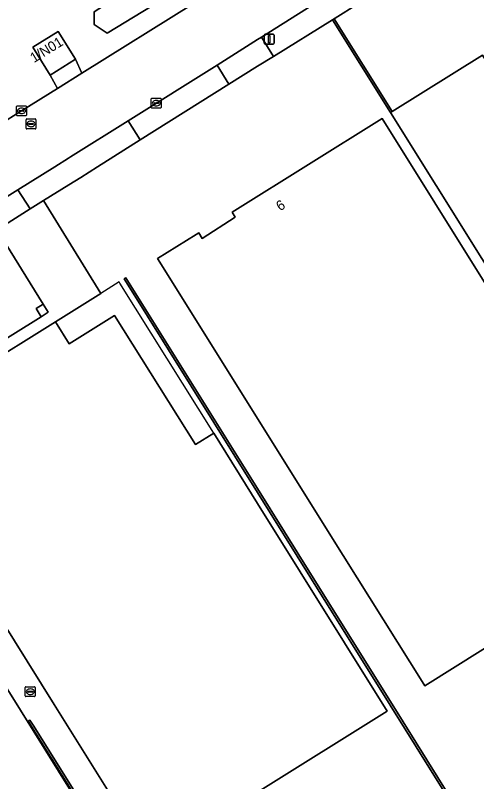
# Model space of a CAD drawing. Extents: x 158835 to 160077, y 386387 to 387778.
# Drawn here: x 158975.6 to 159022.1, y 387188 to 387265.3 of the extents above; entities that cross this region are included whole.
import ezdxf

# ---------------------------------------------------------------- set-up
doc = ezdxf.new("R2010")
doc.units = 0
for name, color, linetype in [('IMGEO_Berm_groen', 7, 'Continuous'), ('IMGEO_Erf', 7, 'Continuous'), ('IMGEO_Kolk', 7, 'Continuous'), ('IMGEO_Lichtmast', 7, 'Continuous'), ('IMGEO_Muur', 7, 'Continuous'), ('IMGEO_Pand', 7, 'Continuous'), ('IMGEO_Pand_nummerreeks', 7, 'Continuous'), ('IMGEO_Pand_overbouw', 7, 'Continuous'), ('IMGEO_Parkeervlak_open', 7, 'Continuous'), ('IMGEO_Rijbaan_lokaal_open', 7, 'Continuous'), ('IMGEO_Rioolput', 7, 'Continuous'), ('IMGEO_Voetpad_gesloten', 7, 'Continuous'), ('IMGEO_Voetpad_open', 7, 'Continuous'), ('IMGEO_Waterloop', 7, 'Continuous')]:
    doc.layers.add(name, color=color, linetype=linetype)

msp = doc.modelspace()

# ---------------------------------------------------------------- linework, layer by layer
at = {"layer": 'IMGEO_Berm_groen'}
msp.add_lwpolyline([(158983.551, 387264.347), (158983.533, 387265.636), (159000, 387276.237), (159001.344, 387277.102), (159018.792, 387288.304), (159019.313, 387287.525), (159020.446, 387288.259), (159021.051, 387287.274), (159019.612, 387286.457), (159019.989, 387285.128), (159016.844, 387283.334), (159003.445, 387274.808), (159000, 387272.709), (158984.842, 387263.472)], close=True, dxfattribs=at)
msp.add_lwpolyline([(158923.17, 387222.542), (158960.016, 387245.531), (158967.174, 387250), (158976.218, 387255.647), (158979.83, 387257.9), (158979.104, 387259.257), (158977.361, 387262.061), (158979.91, 387263.646), (158981.651, 387260.841), (158982.308, 387259.445), (158993.621, 387266.501), (159000, 387270.494), (159010.157, 387276.853), (159026.726, 387287.157)], dxfattribs=at)
at = {"layer": 'IMGEO_Erf'}
for points in [[(159024.387, 387275.376), (159018.717, 387271.848), (159007.554, 387264.801), (159001.594, 387261.138), (159000, 387260.137), (158997.118, 387258.327), (158988.176, 387252.709), (158983.863, 387250), (158982.185, 387248.946), (158980.975, 387248.186), (158978.419, 387246.599), (158984.224, 387237.249), (158979.641, 387234.393), (158981.022, 387232.178), (158985.599, 387235.034), (158993.741, 387222.013), (158995.582, 387223.162), (159000, 387216.082), (159013.068, 387195.142), (159000, 387186.991)], [(158989.092, 387180.491), (158979.517, 387195.826), (158962.223, 387223.541), (158956.459, 387232.898), (158954.004, 387231.35), (158953.527, 387231.049), (158948.159, 387227.697), (158940.551, 387222.946), (158891.198, 387192.115), (158891.037, 387192.025), (158890.88, 387191.93)], [(158906.578, 387188.843), (158935.571, 387206.956), (158935.452, 387207.147), (158936.983, 387208.103), (158942.82, 387211.747), (158943.925, 387212.437), (158944.041, 387212.263), (158942.932, 387211.567), (158937.447, 387208.128), (158938.375, 387206.673), (158941.418, 387208.563), (158943.495, 387205.18), (158942.561, 387204.559), (158943.339, 387203.354), (158946.731, 387205.461), (158946.789, 387205.368), (158948.346, 387206.339), (158961.06, 387214.272), (158959.991, 387215.978), (158961.922, 387217.189), (158959.117, 387221.672), (158959.482, 387221.903), (158987.617, 387176.814)]]:
    msp.add_lwpolyline(points, dxfattribs=at)
for points in [[(159007.554, 387264.801), (159007.734, 387264.907), (159013.552, 387255.592), (159022.66, 387261.273), (159023.724, 387259.589), (159026.472, 387261.326), (159025.391, 387263.042), (159025.82, 387263.182), (159026.069, 387262.783), (159027.511, 387263.4), (159029.307, 387263.697), (159031.118, 387263.544), (159032.805, 387262.897), (159034.274, 387261.82), (159035.45, 387260.434), (159036.445, 387258.933), (159044.495, 387245.983), (159054.617, 387229.699), (159036.56, 387218.419), (159013.39, 387255.491)], [(159008.636, 387210.843), (158989.921, 387240.764), (158993.833, 387243.194), (158994.078, 387243.346), (158994.421, 387242.794), (158997.734, 387244.916), (158997.433, 387245.443), (158997.697, 387245.608), (159012.547, 387254.88), (159039.445, 387211.842), (159016.851, 387197.709), (159016.756, 387197.862)], [(159000, 387169.325), (158994.546, 387165.921), (158976.881, 387194.159), (158977.066, 387194.26), (158977.453, 387193.651), (158986.619, 387178.959), (158994.595, 387166.176), (159000, 387169.55), (159021.395, 387182.907), (159013.379, 387195.752), (159005.277, 387208.734), (159000, 387217.191), (158986.637, 387238.605), (158986.57, 387238.714), (158986.739, 387238.831), (159000, 387217.582), (159005.453, 387208.844), (159013.554, 387195.862), (159021.674, 387182.851)]]:
    msp.add_lwpolyline(points, close=True, dxfattribs=at)
at = {"layer": 'IMGEO_Kolk'}
for p, q in [((158989.291, 387255.993), (158989.291, 387256.845)), ((158989.366, 387256.919), (158990.218, 387256.919)), ((158990.292, 387256.845), (158990.292, 387255.993)), ((158975.716, 387255.222), (158975.716, 387256.074)), ((158975.791, 387256.148), (158976.643, 387256.148)), ((158976.717, 387256.074), (158976.717, 387255.222)), ((158989.55, 387256.413), (158989.55, 387256.425)), ((158989.988, 387256.376), (158989.59, 387256.376)), ((158989.593, 387256.462), (158989.991, 387256.462)), ((158989.802, 387256.139), (158989.777, 387256.139)), ((158989.779, 387256.699), (158989.804, 387256.699)), ((158990.034, 387256.425), (158990.034, 387256.413)), ((158975.975, 387255.642), (158975.975, 387255.654)), ((158976.413, 387255.605), (158976.015, 387255.605)), ((158976.018, 387255.691), (158976.416, 387255.691)), ((158976.227, 387255.368), (158976.202, 387255.368)), ((158976.204, 387255.928), (158976.229, 387255.928)), ((158976.459, 387255.654), (158976.459, 387255.642)), ((158990.218, 387255.919), (158989.366, 387255.919)), ((158976.643, 387255.148), (158975.791, 387255.148)), ((158976.592, 387196.688), (158976.592, 387197.54)), ((158976.667, 387197.614), (158977.519, 387197.614)), ((158977.08, 387197.394), (158977.105, 387197.394)), ((158977.593, 387197.54), (158977.593, 387196.688)), ((158977.519, 387196.614), (158976.667, 387196.614)), ((158976.851, 387197.108), (158976.851, 387197.12)), ((158977.289, 387197.071), (158976.891, 387197.071)), ((158976.894, 387197.157), (158977.292, 387197.157)), ((158977.103, 387196.834), (158977.078, 387196.834)), ((158977.335, 387197.12), (158977.335, 387197.108))]:
    msp.add_line(p, q, dxfattribs=at)
for points in [[(158989.291, 387255.993), (158989.291, 387256.845)], [(158989.366, 387256.919), (158990.218, 387256.919)], [(158990.292, 387256.845), (158990.292, 387255.993)], [(158975.716, 387255.222), (158975.716, 387256.074)], [(158975.791, 387256.148), (158976.643, 387256.148)], [(158976.717, 387256.074), (158976.717, 387255.222)], [(158990.218, 387255.919), (158989.366, 387255.919)], [(158976.643, 387255.148), (158975.791, 387255.148)], [(158976.592, 387196.688), (158976.592, 387197.54)], [(158976.667, 387197.614), (158977.519, 387197.614)], [(158977.593, 387197.54), (158977.593, 387196.688)], [(158977.519, 387196.614), (158976.667, 387196.614)]]:
    msp.add_lwpolyline(points, dxfattribs=at)
for centre, radius, start, end in [((158989.368, 387256.843), 0.0765, 91.55205, 178.44795), ((158989.368, 387256.843), 0.0765, 91.55205, 178.44795), ((158990.216, 387256.843), 0.0765, 1.55205, 88.44795), ((158990.216, 387256.843), 0.0765, 1.55205, 88.44795), ((158975.793, 387256.072), 0.0765, 91.55205, 178.44795), ((158975.793, 387256.072), 0.0765, 91.55205, 178.44795), ((158976.641, 387256.072), 0.0765, 1.55205, 88.44795), ((158976.641, 387256.072), 0.0765, 1.55205, 88.44795), ((158989.368, 387255.995), 0.0765, 181.55205, 268.44795), ((158989.368, 387255.995), 0.0765, 181.55205, 268.44795), ((158989.59, 387256.422), 0.0403, 85.87752, 175.75265), ((158989.587, 387256.412), 0.0366, 178.93798, 274.71019), ((158989.991, 387256.419), 0.043, 264.86636, 352.45326), ((158989.995, 387256.424), 0.0386, 1.73085, 96.63898), ((158990.216, 387255.995), 0.0765, 271.55205, 358.44795), ((158990.216, 387255.995), 0.0765, 271.55205, 358.44795), ((158975.793, 387255.224), 0.0765, 181.55205, 268.44795), ((158975.793, 387255.224), 0.0765, 181.55205, 268.44795), ((158976.015, 387255.651), 0.0403, 85.87752, 175.75265), ((158976.012, 387255.641), 0.0366, 178.93798, 274.71019), ((158976.416, 387255.648), 0.043, 264.86636, 352.45326), ((158976.42, 387255.653), 0.0386, 1.73085, 96.63898), ((158976.641, 387255.224), 0.0765, 271.55205, 358.44795), ((158976.641, 387255.224), 0.0765, 271.55205, 358.44795), ((158976.669, 387197.538), 0.0765, 91.55205, 178.44795), ((158976.669, 387197.538), 0.0765, 91.55205, 178.44795), ((158977.517, 387197.538), 0.0765, 1.55205, 88.44795), ((158977.517, 387197.538), 0.0765, 1.55205, 88.44795), ((158976.669, 387196.69), 0.0765, 181.55205, 268.44795), ((158976.669, 387196.69), 0.0765, 181.55205, 268.44795), ((158976.891, 387197.117), 0.0403, 85.87752, 175.75265), ((158976.888, 387197.107), 0.0366, 178.93798, 274.71019), ((158977.292, 387197.114), 0.043, 264.86636, 352.45326), ((158977.296, 387197.119), 0.0386, 1.73085, 96.63898), ((158977.517, 387196.69), 0.0765, 271.55205, 358.44795), ((158977.517, 387196.69), 0.0765, 271.55205, 358.44795)]:
    msp.add_arc(centre, radius, start, end, dxfattribs=at)
for centre, major_axis, ratio, start_param, end_param in [((158989.778, 387256.419), (-0.387, 0.002), 0.722429, 4.712389, 7.853982), ((158989.803, 387256.419), (-0.39, 0.002), 0.717154, 1.570796, 4.712389), ((158976.203, 387255.648), (-0.387, 0.002), 0.722429, 4.712389, 7.853982), ((158976.228, 387255.648), (-0.39, 0.002), 0.717154, 1.570796, 4.712389), ((158977.079, 387197.114), (-0.387, 0.002), 0.722429, 4.712389, 7.853982), ((158977.104, 387197.114), (-0.39, 0.002), 0.717154, 1.570796, 4.712389)]:
    msp.add_ellipse(centre, major_axis=major_axis, ratio=ratio, start_param=start_param, end_param=end_param, dxfattribs=at)
at = {"layer": 'IMGEO_Lichtmast'}
for p, q in [((159000.672, 387262.474), (159000.672, 387263.274)), ((159000.672, 387263.274), (159000.672, 387262.474)), ((159000.772, 387263.374), (159001.562, 387263.374)), ((159001.562, 387263.374), (159000.772, 387263.374)), ((159001.662, 387263.274), (159001.662, 387262.474)), ((159001.662, 387262.474), (159001.662, 387263.274)), ((159001.562, 387262.374), (159000.772, 387262.374)), ((159000.772, 387262.374), (159001.562, 387262.374))]:
    msp.add_line(p, q, dxfattribs=at)
msp.add_lwpolyline([(159001.092, 387263.249), (159001.242, 387263.249), (159001.242, 387262.499), (159001.092, 387262.499), (159001.092, 387263.249)], dxfattribs=at)
for centre, start, end in [((159000.772, 387263.274), 90, 180), ((159000.772, 387263.274), 90, 180), ((159001.562, 387263.274), 0, 90), ((159001.562, 387263.274), 360, 90), ((159000.772, 387262.474), 180, 270), ((159000.772, 387262.474), 180, 270), ((159001.562, 387262.474), 270, 0), ((159001.562, 387262.474), 270, 0)]:
    msp.add_arc(centre, 0.1, start, end, dxfattribs=at)
at = {"layer": 'IMGEO_Muur'}
for points in [[(159013.552, 387255.592), (159007.734, 387264.907), (159007.554, 387264.801), (159013.39, 387255.491)], [(158986.619, 387178.959), (158977.453, 387193.651), (158977.066, 387194.26), (158976.881, 387194.159), (158994.546, 387165.921), (159000, 387169.325), (159021.674, 387182.851), (159013.554, 387195.862), (159005.453, 387208.844), (159000, 387217.582), (158986.739, 387238.831), (158986.57, 387238.714), (158986.637, 387238.605), (159000, 387217.191), (159005.277, 387208.734), (159013.379, 387195.752), (159021.395, 387182.907), (159000, 387169.55), (158994.595, 387166.176)]]:
    msp.add_lwpolyline(points, close=True, dxfattribs=at)
at = {"layer": 'IMGEO_Pand'}
for points in [[(159036.445, 387258.933), (159035.45, 387260.434), (159034.274, 387261.82), (159032.805, 387262.897), (159031.118, 387263.544), (159029.307, 387263.697), (159027.511, 387263.4), (159026.069, 387262.783), (159025.82, 387263.182), (159025.391, 387263.042), (159026.472, 387261.326), (159023.724, 387259.589), (159022.66, 387261.273), (159013.552, 387255.592), (159013.39, 387255.491), (159036.56, 387218.419), (159054.617, 387229.699), (159044.495, 387245.983)], [(158981.651, 387260.841), (158979.91, 387263.646), (158977.361, 387262.061), (158979.104, 387259.257)], [(159012.547, 387254.88), (158997.697, 387245.608), (158997.433, 387245.443), (158997.734, 387244.916), (158994.421, 387242.794), (158994.078, 387243.346), (158993.833, 387243.194), (158989.921, 387240.764), (159008.636, 387210.843), (159016.756, 387197.862), (159016.851, 387197.709), (159039.445, 387211.842)], [(158981.022, 387232.178), (158979.641, 387234.393), (158963.682, 387224.45), (158962.223, 387223.541), (158979.517, 387195.826), (158989.092, 387180.491), (158989.229, 387180.272), (159000, 387186.991), (159013.068, 387195.142), (159000, 387216.082), (158995.582, 387223.162), (158993.741, 387222.013), (158985.599, 387235.034)]]:
    msp.add_lwpolyline(points, close=True, dxfattribs=at)
msp.add_lwpolyline([(158987.617, 387176.814), (158959.482, 387221.903), (158959.117, 387221.672), (158961.922, 387217.189), (158959.991, 387215.978), (158961.06, 387214.272), (158948.346, 387206.339), (158946.789, 387205.368), (158946.731, 387205.461), (158943.339, 387203.354), (158942.561, 387204.559), (158943.495, 387205.18), (158941.418, 387208.563), (158938.375, 387206.673), (158937.447, 387208.128), (158937.101, 387207.912), (158935.571, 387206.956), (158906.578, 387188.843), (158905.527, 387190.529), (158905.164, 387190.306), (158908.721, 387184.614)], dxfattribs=at)
at = {"layer": 'IMGEO_Pand_overbouw'}
msp.add_lwpolyline([(158979.641, 387234.393), (158981.022, 387232.178), (158985.599, 387235.034), (158993.741, 387222.013), (158995.582, 387223.162), (158986.136, 387238.293), (158986.07, 387238.399), (158984.224, 387237.249)], close=True, dxfattribs=at)
at = {"layer": 'IMGEO_Parkeervlak_open'}
msp.add_lwpolyline([(158956.459, 387232.898), (158962.223, 387223.541), (158963.682, 387224.45), (158963.154, 387225.305), (158963.444, 387225.473), (158963.337, 387225.635), (158978.195, 387234.903), (158977.692, 387235.733), (158978.408, 387236.171), (158973.74, 387243.667)], close=True, dxfattribs=at)
at = {"layer": 'IMGEO_Rijbaan_lokaal_open'}
for points in [[(159026.726, 387287.157), (159010.157, 387276.853), (159000, 387270.494), (158993.621, 387266.501), (158982.308, 387259.445), (158979.83, 387257.9), (158976.218, 387255.647), (158967.174, 387250), (158960.016, 387245.531), (158923.17, 387222.542)], [(158926.38, 387216.756), (158939.369, 387224.894), (158943.993, 387227.775), (158946.948, 387229.619), (158951.21, 387232.275), (158962.835, 387239.587), (158975.853, 387247.691), (158979.563, 387250), (158980.954, 387250.866), (158981.157, 387251.004), (158986.97, 387254.65), (158995.917, 387260.261), (159000, 387262.822), (159000.385, 387263.063), (159006.326, 387266.789), (159014.188, 387271.68), (159017.521, 387273.758), (159023.171, 387277.272)]]:
    msp.add_lwpolyline(points, dxfattribs=at)
at = {"layer": 'IMGEO_Rioolput'}
for p, q in [((158976.675, 387253.902), (158976.675, 387254.754)), ((158976.75, 387254.828), (158977.602, 387254.828)), ((158977.163, 387254.608), (158977.188, 387254.608)), ((158977.676, 387254.754), (158977.676, 387253.902)), ((158977.602, 387253.828), (158976.75, 387253.828)), ((158976.934, 387254.322), (158976.934, 387254.334)), ((158977.372, 387254.285), (158976.974, 387254.285)), ((158976.977, 387254.371), (158977.375, 387254.371)), ((158977.186, 387254.048), (158977.161, 387254.048)), ((158977.418, 387254.334), (158977.418, 387254.322))]:
    msp.add_line(p, q, dxfattribs=at)
for points in [[(158976.675, 387253.902), (158976.675, 387254.754)], [(158976.75, 387254.828), (158977.602, 387254.828)], [(158977.676, 387254.754), (158977.676, 387253.902)], [(158977.602, 387253.828), (158976.75, 387253.828)]]:
    msp.add_lwpolyline(points, dxfattribs=at)
for centre, radius, start, end in [((158976.752, 387254.752), 0.0765, 91.55205, 178.44795), ((158976.752, 387254.752), 0.0765, 91.55205, 178.44795), ((158977.6, 387254.752), 0.0765, 1.55205, 88.44795), ((158977.6, 387254.752), 0.0765, 1.55205, 88.44795), ((158976.752, 387253.904), 0.0765, 181.55205, 268.44795), ((158976.752, 387253.904), 0.0765, 181.55205, 268.44795), ((158976.974, 387254.331), 0.0403, 85.87752, 175.75265), ((158976.971, 387254.321), 0.0366, 178.93798, 274.71019), ((158977.375, 387254.328), 0.043, 264.86636, 352.45326), ((158977.379, 387254.333), 0.0386, 1.73085, 96.63898), ((158977.6, 387253.904), 0.0765, 271.55205, 358.44795), ((158977.6, 387253.904), 0.0765, 271.55205, 358.44795)]:
    msp.add_arc(centre, radius, start, end, dxfattribs=at)
for centre, major_axis, ratio, start_param, end_param in [((158977.162, 387254.328), (-0.387, 0.002), 0.722429, 4.712389, 7.853982), ((158977.187, 387254.328), (-0.39, 0.002), 0.717154, 1.570796, 4.712389)]:
    msp.add_ellipse(centre, major_axis=major_axis, ratio=ratio, start_param=start_param, end_param=end_param, dxfattribs=at)
at = {"layer": 'IMGEO_Voetpad_gesloten'}
msp.add_lwpolyline([(158977.692, 387235.733), (158978.195, 387234.903), (158978.907, 387235.347), (158978.408, 387236.171)], close=True, dxfattribs=at)
at = {"layer": 'IMGEO_Voetpad_open'}
for points in [[(159007.554, 387264.801), (159018.717, 387271.848), (159017.521, 387273.758), (159014.188, 387271.68), (159006.326, 387266.789), (159000.385, 387263.063), (159001.594, 387261.138)], [(159000, 387262.822), (158995.917, 387260.261), (158997.118, 387258.327), (159000, 387260.137), (159001.594, 387261.138), (159000.385, 387263.063)], [(158982.308, 387259.445), (158981.651, 387260.841), (158979.104, 387259.257), (158979.83, 387257.9)], [(158986.97, 387254.65), (158988.176, 387252.709), (158997.118, 387258.327), (158995.917, 387260.261)], [(158982.185, 387248.946), (158983.863, 387250), (158988.176, 387252.709), (158986.97, 387254.65), (158981.157, 387251.004), (158980.954, 387250.866), (158979.563, 387250), (158975.853, 387247.691), (158977.081, 387245.76), (158978.419, 387246.599), (158980.975, 387248.186)], [(158973.74, 387243.667), (158977.081, 387245.76), (158975.853, 387247.691), (158962.835, 387239.587), (158951.21, 387232.275), (158946.948, 387229.619), (158948.159, 387227.697), (158953.527, 387231.049), (158954.004, 387231.35), (158956.459, 387232.898)], [(158973.74, 387243.667), (158978.408, 387236.171), (158978.907, 387235.347), (158978.195, 387234.903), (158963.337, 387225.635), (158963.444, 387225.473), (158963.154, 387225.305), (158963.682, 387224.45), (158979.641, 387234.393), (158984.224, 387237.249), (158978.419, 387246.599), (158977.081, 387245.76)]]:
    msp.add_lwpolyline(points, close=True, dxfattribs=at)
at = {"layer": 'IMGEO_Waterloop'}
msp.add_lwpolyline([(158984.842, 387263.472), (159000, 387272.709), (159003.445, 387274.808), (159016.844, 387283.334), (159019.989, 387285.128), (159019.612, 387286.457), (159021.051, 387287.274), (159020.446, 387288.259), (159019.313, 387287.525), (159018.792, 387288.304), (159001.344, 387277.102), (159000, 387276.237), (158983.533, 387265.636), (158983.551, 387264.347)], close=True, dxfattribs=at)

# ---------------------------------------------------------------- texts
at = {"layer": 'IMGEO_Pand_nummerreeks'}
for s, rotation, p in [('1/N01', 31.55138, (158977.469, 387260.451)), ('6', 31.9825, (159002.265, 387245.512))]:
    msp.add_text(s, height=1, rotation=rotation, dxfattribs=at).set_placement(p)

doc.saveas('drawing.dxf')
